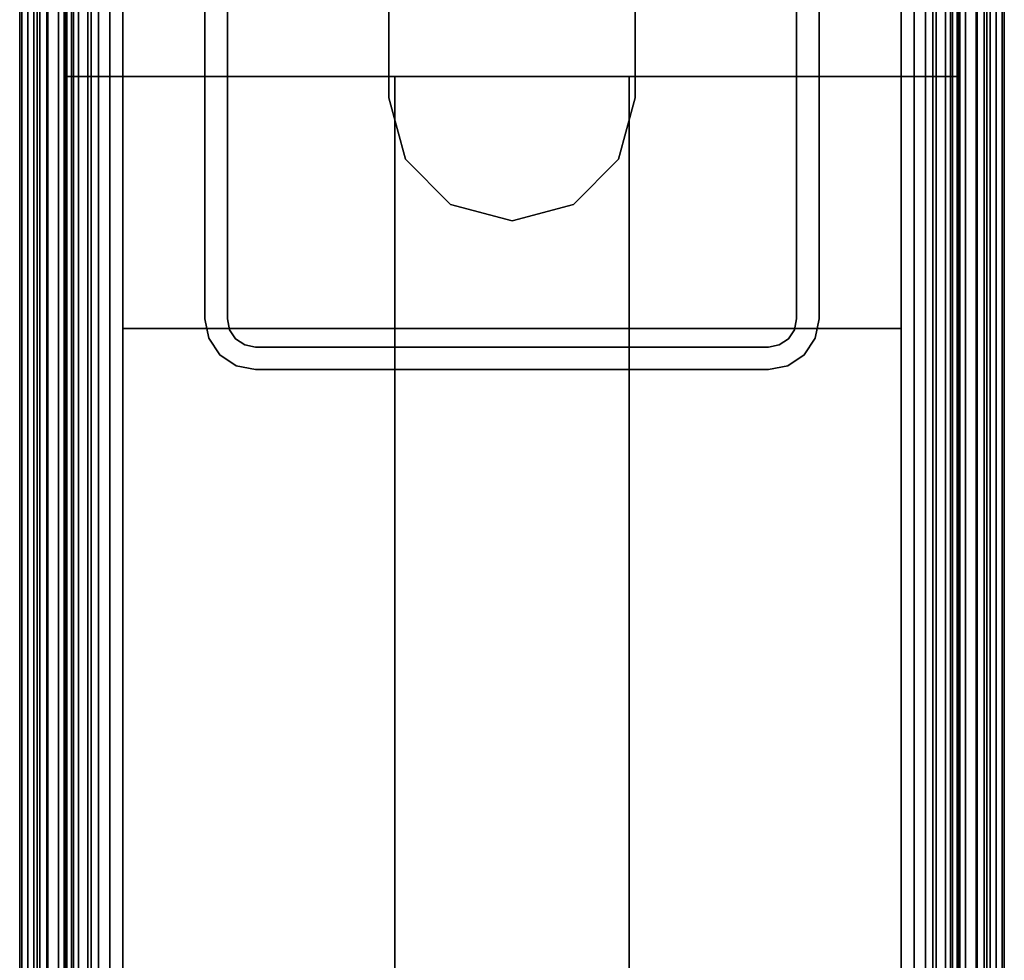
# Model space of a CAD drawing. Header units: inches. Extents: x 10 to 684, y -49 to 81.
# Tile 654 of 656: x 681.6 to 683.7, y 76.74 to 78.74. Entities that reach past the tile are written whole.
import ezdxf

# ---------------------------------------------------------------- set-up
doc = ezdxf.new("R2010")
doc.units = ezdxf.units.IN
doc.header["$MEASUREMENT"] = 0
for name, color, linetype in [('A-FURN-3-PANEL', 253, 'Continuous'), ('A-FURN-3-PANEL-CORE', 253, 'Continuous'), ('A-FURN-3-PANEL-GLASS', 5, 'Continuous'), ('A-FURN-3-PANEL-RACE', 252, 'Continuous'), ('A-FURN-3-PANEL-SIDE1', 96, 'Continuous'), ('A-FURN-3-PANEL-SIDE2', 96, 'Continuous'), ('A-FURN-3-PANEL-SUPPORT', 251, 'Continuous'), ('A-FURN-3-PANEL-TOPCAP', 251, 'Continuous'), ('A-FURN-3-PANEL-TRIM', 252, 'Continuous')]:
    doc.layers.add(name, color=color, linetype=linetype)

# ---------------------------------------------------------------- blocks, each defined once
blk = doc.blocks.new('E2AG-516-F-3D-3')
at = {"layer": 'A-FURN-3-PANEL'}
for points in [[(0.6776, 1.955, 16.0991), (2.0526, 1.955, 16.0991), (2.0526, 1.955, 0.032), (0.6776, 1.955, 0.032)], [(0.6776, 0.045, 16.0991), (2.0526, 0.045, 16.0991), (2.0526, 1.955, 16.0991), (0.6776, 1.955, 16.0991)], [(2.0526, 0.045, 0.032), (0.6776, 0.045, 0.032), (0.6776, 1.955, 0.032), (2.0526, 1.955, 0.032)], [(2.0526, 0.045, 0.032), (2.0526, 1.955, 0.032), (2.0526, 1.955, 16.0991), (2.0526, 0.045, 16.0991)], [(2.0526, 0.045, 1.782), (2.0526, 1.955, 1.782), (2.0526, 1.955, 0.032), (2.0526, 0.045, 0.032)], [(2.0526, 1.955, 0.032), (2.0526, 1.955, 1.782), (57.9478, 1.955, 1.782), (57.9478, 1.955, 0.032)], [(2.0526, 1.955, 1.782), (2.0526, 0.045, 1.782), (57.9478, 0.045, 1.782), (57.9478, 1.955, 1.782)], [(57.9478, 1.955, 0.032), (57.9478, 0.045, 0.032), (2.0526, 0.045, 0.032), (2.0526, 1.955, 0.032)], [(2.0526, 0.045, 16.0991), (2.0526, 1.955, 16.0991), (2.0526, 1.955, 14.3491), (2.0526, 0.045, 14.3491)], [(2.0526, 1.955, 14.3491), (2.0526, 1.955, 16.0991), (57.9478, 1.955, 16.0991), (57.9478, 1.955, 14.3491)], [(2.0526, 1.955, 16.0991), (2.0526, 0.045, 16.0991), (57.9478, 0.045, 16.0991), (57.9478, 1.955, 16.0991)], [(57.9478, 1.955, 14.3491), (57.9478, 0.045, 14.3491), (2.0526, 0.045, 14.3491), (2.0526, 1.955, 14.3491)], [(2.0526, 0.045, 16.0991), (0.6776, 0.045, 16.0991), (0.6776, 0.045, 0.032), (2.0526, 0.045, 0.032)], [(2.0526, 0.045, 0.032), (57.9478, 0.045, 0.032), (57.9478, 0.045, 1.782), (2.0526, 0.045, 1.782)], [(2.0526, 0.045, 14.3491), (57.9478, 0.045, 14.3491), (57.9478, 0.045, 16.0991), (2.0526, 0.045, 16.0991)]]:
    blk.add_3dface(points, dxfattribs=at)
at = {"layer": 'A-FURN-3-PANEL-GLASS'}
for points in [[(2.0526, 1.25, 1.782), (2.0526, 1.25, 14.3491), (57.9478, 1.25, 14.3491), (57.9478, 1.25, 1.782)], [(57.9478, 0.75, 14.3491), (2.0526, 0.75, 14.3491), (2.0526, 0.75, 1.782), (57.9478, 0.75, 1.782)]]:
    blk.add_3dface(points, dxfattribs=at)
at = {"layer": 'A-FURN-3-PANEL-SUPPORT'}
for points, invisible_edges in [([(2.5696, 1.607, 0.032), (2.5696, 1.655, 0.032), (1.2796, 1.655, 0.032), (1.2796, 1.607, 0.032)], 1), ([(1.2796, 1.655, 0.032), (2.5696, 1.655, 0.032), (2.5696, 1.655, -9.718), (1.2796, 1.655, -9.718)], 8), ([(1.2796, 1.655, -9.718), (2.5696, 1.655, -9.718), (2.5696, 1.607, -9.718), (1.2796, 1.607, -9.718)], 2), ([(2.5696, 1.655, 0.032), (2.5696, 1.607, 0.032), (2.5926, 1.6024, 0.032), (2.6109, 1.6468, 0.032)], 5), ([(2.5926, 1.6024, -9.718), (2.5696, 1.607, -9.718), (2.5696, 1.655, -9.718), (2.6109, 1.6468, -9.718)], 10), ([(2.6109, 1.6468, 0.032), (2.5926, 1.6024, 0.032), (2.612, 1.5894, 0.032), (2.646, 1.6234, 0.032)], 5), ([(2.612, 1.5894, -9.718), (2.5926, 1.6024, -9.718), (2.6109, 1.6468, -9.718), (2.646, 1.6234, -9.718)], 10), ([(2.646, 1.6234, 0.032), (2.612, 1.5894, 0.032), (2.6251, 1.57, 0.032), (2.6694, 1.5883, 0.032)], 5), ([(2.6251, 1.57, -9.718), (2.612, 1.5894, -9.718), (2.646, 1.6234, -9.718), (2.6694, 1.5883, -9.718)], 10), ([(1.2796, 1.607, -9.718), (2.5696, 1.607, -9.718), (2.5696, 1.607, 0.032), (1.2796, 1.607, 0.032)], 8), ([(2.6694, 1.5883, 0.032), (2.6251, 1.57, 0.032), (2.6296, 1.547, 0.032), (2.6776, 1.547, 0.032)], 5), ([(2.6296, 1.547, -9.718), (2.6251, 1.57, -9.718), (2.6694, 1.5883, -9.718), (2.6776, 1.547, -9.718)], 10), ([(2.6776, 1.547, 0.032), (2.6296, 1.547, 0.032), (2.6296, 0.453, 0.032), (2.6776, 0.453, 0.032)], 5), ([(2.6296, 0.453, -9.718), (2.6296, 1.547, -9.718), (2.6776, 1.547, -9.718), (2.6776, 0.453, -9.718)], 10), ([(2.6251, 0.43, 0.032), (2.6694, 0.4117, 0.032), (2.6776, 0.453, 0.032), (2.6296, 0.453, 0.032)], 5), ([(2.6776, 0.453, -9.718), (2.6694, 0.4117, -9.718), (2.6251, 0.43, -9.718), (2.6296, 0.453, -9.718)], 10), ([(2.612, 0.4106, 0.032), (2.646, 0.3766, 0.032), (2.6694, 0.4117, 0.032), (2.6251, 0.43, 0.032)], 5), ([(2.6694, 0.4117, -9.718), (2.646, 0.3766, -9.718), (2.612, 0.4106, -9.718), (2.6251, 0.43, -9.718)], 10), ([(2.5926, 0.3976, 0.032), (2.6109, 0.3532, 0.032), (2.646, 0.3766, 0.032), (2.612, 0.4106, 0.032)], 5), ([(2.646, 0.3766, -9.718), (2.6109, 0.3532, -9.718), (2.5926, 0.3976, -9.718), (2.612, 0.4106, -9.718)], 10), ([(2.5696, 0.345, 0.032), (2.5696, 0.393, 0.032), (1.2796, 0.393, 0.032), (1.2796, 0.345, 0.032)], 1), ([(1.2796, 0.393, -9.718), (2.5696, 0.393, -9.718), (2.5696, 0.345, -9.718), (1.2796, 0.345, -9.718)], 2), ([(2.5696, 0.345, 0.032), (2.6109, 0.3532, 0.032), (2.5926, 0.3976, 0.032), (2.5696, 0.393, 0.032)], 10), ([(2.5926, 0.3976, -9.718), (2.6109, 0.3532, -9.718), (2.5696, 0.345, -9.718), (2.5696, 0.393, -9.718)], 5)]:
    blk.add_3dface(points, dxfattribs=dict(at, invisible_edges=invisible_edges))
for points in [[(2.6296, 1.547, -9.718), (2.6296, 0.453, -9.718), (2.6296, 0.453, 0.032), (2.6296, 1.547, 0.032)], [(2.6776, 1.547, 0.032), (2.6776, 0.453, 0.032), (2.6776, 0.453, -9.718), (2.6776, 1.547, -9.718)], [(2.5696, 0.393, -9.718), (1.2796, 0.393, -9.718), (1.2796, 0.393, 0.032), (2.5696, 0.393, 0.032)], [(2.5696, 0.345, 0.032), (1.2796, 0.345, 0.032), (1.2796, 0.345, -9.718), (2.5696, 0.345, -9.718)]]:
    blk.add_3dface(points, dxfattribs=at)
at = {"layer": 'A-FURN-3-PANEL-TOPCAP'}
for points in [[(0.1, 2.05, 15.994), (0.1, 2.05, 16.445), (59.9, 2.05, 16.445), (59.9, 2.05, 15.994)], [(0.1, 0.01, 16.505), (59.9, 0.01, 16.505), (59.9, 1.99, 16.505), (0.1, 1.99, 16.505)], [(0.1, -0.05, 16.445), (0.1, -0.05, 15.994), (59.9, -0.05, 15.994), (59.9, -0.05, 16.445)]]:
    blk.add_3dface(points, dxfattribs=at)
at = {"layer": 'A-FURN-3-PANEL-TOPCAP', "invisible_edges": 5}
blk.add_3dface([(59.9, 2.05, 15.994), (59.9, -0.05, 15.994), (0.1, -0.05, 15.994), (0.1, 2.05, 15.994)], dxfattribs=at)
at = {"layer": 'A-FURN-3-PANEL-TRIM'}
for points in [[(2.59, 1.83, 0.032), (2.59, 1.83, -0.028), (2.59, 0.17, -0.028), (2.59, 0.17, 0.032)], [(2.59, 1.83, 0.032), (2.59, 0.17, 0.032), (57.41, 0.17, 0.032), (57.41, 1.83, 0.032)], [(57.41, 1.83, -0.028), (57.41, 0.17, -0.028), (2.59, 0.17, -0.028), (2.59, 1.83, -0.028)]]:
    blk.add_3dface(points, dxfattribs=at)
at = {"layer": 'A-FURN-3-PANEL-SUPPORT'}
mesh = blk.add_polymesh((2, 5), dxfattribs=at)
for k, corner in enumerate([(2.6776, 1.547, -9.718), (2.6694, 1.5883, -9.718), (2.646, 1.6234, -9.718), (2.6109, 1.6468, -9.718), (2.5696, 1.655, -9.718), (2.6776, 1.547, 0.032), (2.6694, 1.5883, 0.032), (2.646, 1.6234, 0.032), (2.6109, 1.6468, 0.032), (2.5696, 1.655, 0.032)]):
    mesh.set_mesh_vertex(divmod(k, 5), corner)
mesh = blk.add_polymesh((2, 5), dxfattribs=at)
for k, corner in enumerate([(2.5696, 1.607, -9.718), (2.5926, 1.6024, -9.718), (2.612, 1.5894, -9.718), (2.6251, 1.57, -9.718), (2.6296, 1.547, -9.718), (2.5696, 1.607, 0.032), (2.5926, 1.6024, 0.032), (2.612, 1.5894, 0.032), (2.6251, 1.57, 0.032), (2.6296, 1.547, 0.032)]):
    mesh.set_mesh_vertex(divmod(k, 5), corner)
mesh = blk.add_polymesh((2, 5), dxfattribs=at)
for k, corner in enumerate([(2.6296, 0.453, -9.718), (2.6251, 0.43, -9.718), (2.612, 0.4106, -9.718), (2.5926, 0.3976, -9.718), (2.5696, 0.393, -9.718), (2.6296, 0.453, 0.032), (2.6251, 0.43, 0.032), (2.612, 0.4106, 0.032), (2.5926, 0.3976, 0.032), (2.5696, 0.393, 0.032)]):
    mesh.set_mesh_vertex(divmod(k, 5), corner)
mesh = blk.add_polymesh((2, 5), dxfattribs=at)
for k, corner in enumerate([(2.5696, 0.345, -9.718), (2.6109, 0.3532, -9.718), (2.646, 0.3766, -9.718), (2.6694, 0.4117, -9.718), (2.6776, 0.453, -9.718), (2.5696, 0.345, 0.032), (2.6109, 0.3532, 0.032), (2.646, 0.3766, 0.032), (2.6694, 0.4117, 0.032), (2.6776, 0.453, 0.032)]):
    mesh.set_mesh_vertex(divmod(k, 5), corner)
at = {"layer": 'A-FURN-3-PANEL-TOPCAP'}
mesh = blk.add_polymesh((2, 5), dxfattribs=at)
for k, corner in enumerate([(59.9, 1.99, 16.505), (59.9, 2.013, 16.5004), (59.9, 2.0324, 16.4874), (59.9, 2.0454, 16.468), (59.9, 2.05, 16.445), (0.1, 1.99, 16.505), (0.1, 2.013, 16.5004), (0.1, 2.0324, 16.4874), (0.1, 2.0454, 16.468), (0.1, 2.05, 16.445)]):
    mesh.set_mesh_vertex(divmod(k, 5), corner)
mesh = blk.add_polymesh((2, 5), dxfattribs=at)
for k, corner in enumerate([(0.1, 0.01, 16.505), (0.1, -0.013, 16.5004), (0.1, -0.0324, 16.4874), (0.1, -0.0454, 16.468), (0.1, -0.05, 16.445), (59.9, 0.01, 16.505), (59.9, -0.013, 16.5004), (59.9, -0.0324, 16.4874), (59.9, -0.0454, 16.468), (59.9, -0.05, 16.445)]):
    mesh.set_mesh_vertex(divmod(k, 5), corner)
at = {"layer": 'A-FURN-3-PANEL-TRIM'}
mesh = blk.add_polymesh((2, 10), dxfattribs=dict(at, n_close=True))
for k, corner in enumerate([(0.6776, 1.83, -0.028), (0.6776, 1.99, -0.028), (0.6776, 1.99, -0.287), (0.6776, 2.02, -0.317), (0.6776, 2.05, -0.287), (0.6776, 2.05, 0.137), (0.6776, 2.02, 0.167), (0.6776, 1.99, 0.137), (0.6776, 1.99, 0.032), (0.6776, 1.83, 0.032), (59.3224, 1.83, -0.028), (59.3224, 1.99, -0.028), (59.3224, 1.99, -0.287), (59.3224, 2.02, -0.317), (59.3224, 2.05, -0.287), (59.3224, 2.05, 0.137), (59.3224, 2.02, 0.167), (59.3224, 1.99, 0.137), (59.3224, 1.99, 0.032), (59.3224, 1.83, 0.032)]):
    mesh.set_mesh_vertex(divmod(k, 10), corner)
mesh = blk.add_polymesh((2, 10), dxfattribs=dict(at, n_close=True))
for k, corner in enumerate([(59.3224, 0.17, -0.028), (59.3224, 0.01, -0.028), (59.3224, 0.01, -0.287), (59.3224, -0.02, -0.317), (59.3224, -0.05, -0.287), (59.3224, -0.05, 0.137), (59.3224, -0.02, 0.167), (59.3224, 0.01, 0.137), (59.3224, 0.01, 0.032), (59.3224, 0.17, 0.032), (0.6776, 0.17, -0.028), (0.6776, 0.01, -0.028), (0.6776, 0.01, -0.287), (0.6776, -0.02, -0.317), (0.6776, -0.05, -0.287), (0.6776, -0.05, 0.137), (0.6776, -0.02, 0.167), (0.6776, 0.01, 0.137), (0.6776, 0.01, 0.032), (0.6776, 0.17, 0.032)]):
    mesh.set_mesh_vertex(divmod(k, 10), corner)
blk = doc.blocks.new('E2MN-530-B-3D-3')
at = {"layer": 'A-FURN-3-PANEL-CORE'}
for points in [[(0.6776, 1.955, 31.7401), (0.6776, 0.045, 31.7401), (59.3228, 0.045, 31.7401), (59.3224, 1.955, 31.7401)], [(0.6776, 0.045, 4.2397), (0.6776, 1.955, 4.2397), (59.3224, 1.955, 4.2397), (59.3224, 0.045, 4.2397)]]:
    blk.add_3dface(points, dxfattribs=at)
at = {"layer": 'A-FURN-3-PANEL-RACE'}
for points, invisible_edges in [([(59.92, 2.0125, 3.515), (59.92, 2.0125, 0.3962), (0.08, 2.0125, 0.3962), (0.08, 2.0125, 3.515)], 8), ([(0.08, 1.5745, 0.3962), (0.08, 2.0125, 0.3962), (59.5, 1.5745, 0.3962), (0.5, 1.5745, 0.3962)], 6), ([(0.08, 2.0125, 0.3962), (59.92, 2.0125, 0.3962), (59.92, 1.5745, 0.3962), (59.5, 1.5745, 0.3962)], 8), ([(59.4, 2.0125, 4.0847), (59.4, 2.0125, 3.515), (0.6, 2.0125, 3.515), (0.6, 2.0125, 4.0847)], 2), ([(59.86, 1.9525, 3.515), (0.14, 1.9525, 3.515), (0.14, 1.9525, 0.4562), (59.86, 1.9525, 0.4562)], 1), ([(59.5, 1.5745, 0.4562), (0.14, 1.9525, 0.4562), (0.14, 1.5745, 0.4562), (0.5, 1.5745, 0.4562)], 9), ([(59.86, 1.5745, 0.4562), (59.86, 1.9525, 0.4562), (0.14, 1.9525, 0.4562), (59.5, 1.5745, 0.4562)], 4), ([(59.4, 1.9525, 4.0847), (0.6, 1.9525, 4.0847), (0.6, 1.9525, 3.515), (59.4, 1.9525, 3.515)], 4), ([(0.5, 1.2625, 0.3962), (0.5, 1.5745, 0.3962), (57.902, 1.2625, 0.3962), (2.098, 1.2625, 0.3962)], 6), ([(57.902, 1.2625, 0.3962), (0.5, 1.5745, 0.3962), (59.5, 1.5745, 0.3962), (59.5, 1.2625, 0.3962)], 3), ([(57.902, 1.2625, 0.4562), (0.5, 1.5745, 0.4562), (0.5, 1.2625, 0.4562), (2.098, 1.2625, 0.4562)], 9), ([(59.5, 1.5745, 0.4562), (0.5, 1.5745, 0.4562), (57.902, 1.2625, 0.4562), (59.5, 1.2625, 0.4562)], 3), ([(57.902, 1.2625, 0.3962), (57.7708, 1.2273, 0.3962), (2.2292, 1.2273, 0.3962), (2.098, 1.2625, 0.3962)], 10), ([(2.2292, 1.2273, 0.4562), (57.7708, 1.2273, 0.4562), (57.902, 1.2625, 0.4562), (2.098, 1.2625, 0.4562)], 5), ([(57.7708, 1.2273, 0.3962), (57.6747, 1.1313, 0.3962), (2.3253, 1.1313, 0.3962), (2.2292, 1.2273, 0.3962)], 10), ([(2.3253, 1.1313, 0.4562), (57.6747, 1.1313, 0.4562), (57.7708, 1.2273, 0.4562), (2.2292, 1.2273, 0.4562)], 5), ([(57.6747, 1.1313, 0.3962), (57.6395, 1, 0.3962), (2.3605, 1, 0.3962), (2.3253, 1.1313, 0.3962)], 10), ([(2.3605, 1, 0.4562), (57.6395, 1, 0.4562), (57.6747, 1.1313, 0.4562), (2.3253, 1.1313, 0.4562)], 5), ([(57.6395, 1, 0.3962), (57.6747, 0.8688, 0.3962), (2.3253, 0.8688, 0.3962), (2.3605, 1, 0.3962)], 10), ([(2.3253, 0.8688, 0.4562), (57.6747, 0.8688, 0.4562), (57.6395, 1, 0.4562), (2.3605, 1, 0.4562)], 5), ([(57.6747, 0.8688, 0.3962), (57.7708, 0.7727, 0.3962), (2.2292, 0.7727, 0.3962), (2.3253, 0.8688, 0.3962)], 10), ([(2.2292, 0.7727, 0.4562), (57.7708, 0.7727, 0.4562), (57.6747, 0.8688, 0.4562), (2.3253, 0.8688, 0.4562)], 5), ([(2.2292, 0.7727, 0.3962), (57.7708, 0.7727, 0.3962), (57.902, 0.7375, 0.3962), (2.098, 0.7375, 0.3962)], 5), ([(57.902, 0.7375, 0.4562), (57.7708, 0.7727, 0.4562), (2.2292, 0.7727, 0.4562), (2.098, 0.7375, 0.4562)], 10), ([(2.098, 0.7375, 0.3962), (59.5, 0.4255, 0.3962), (0.5, 0.4255, 0.3962), (0.5, 0.7375, 0.3962)], 3), ([(0.5, 0.4255, 0.4562), (59.5, 0.4255, 0.4562), (2.098, 0.7375, 0.4562), (0.5, 0.7375, 0.4562)], 3), ([(59.5, 0.7375, 0.3962), (59.5, 0.4255, 0.3962), (2.098, 0.7375, 0.3962), (57.902, 0.7375, 0.3962)], 6), ([(2.098, 0.7375, 0.4562), (59.5, 0.4255, 0.4562), (59.5, 0.7375, 0.4562), (57.902, 0.7375, 0.4562)], 9), ([(59.92, -0.0125, 0.3962), (0.08, -0.0125, 0.3962), (0.08, 0.4255, 0.3962), (0.5, 0.4255, 0.3962)], 8), ([(0.14, 0.4255, 0.4562), (0.14, 0.0475, 0.4562), (59.86, 0.0475, 0.4562), (0.5, 0.4255, 0.4562)], 4), ([(59.92, 0.4255, 0.3962), (59.92, -0.0125, 0.3962), (0.5, 0.4255, 0.3962), (59.5, 0.4255, 0.3962)], 6), ([(0.5, 0.4255, 0.4562), (59.86, 0.0475, 0.4562), (59.86, 0.4255, 0.4562), (59.5, 0.4255, 0.4562)], 9), ([(0.14, 0.0475, 3.515), (59.86, 0.0475, 3.515), (59.86, 0.0475, 0.4562), (0.14, 0.0475, 0.4562)], 1), ([(0.6, 0.0475, 4.0847), (59.4, 0.0475, 4.0847), (59.4, 0.0475, 3.515), (0.6, 0.0475, 3.515)], 4), ([(0.08, -0.0125, 3.515), (0.08, -0.0125, 0.3962), (59.92, -0.0125, 0.3962), (59.92, -0.0125, 3.515)], 8), ([(0.6, -0.0125, 4.0847), (0.6, -0.0125, 3.515), (59.4, -0.0125, 3.515), (59.4, -0.0125, 4.0847)], 2)]:
    blk.add_3dface(points, dxfattribs=dict(at, invisible_edges=invisible_edges))
for points in [[(59.4, 1.8575, 4.1797), (59.4, 1.8575, 4.2397), (0.6, 1.8575, 4.2397), (0.6, 1.8575, 4.1797)], [(0.5, 1.2625, 0.3962), (2.098, 1.2625, 0.3962), (2.098, 1.2625, 0.4563), (0.5, 1.2625, 0.4563)], [(2.098, 0.7375, 0.4562), (2.098, 0.7375, 0.3962), (0.5, 0.7375, 0.3962), (0.5, 0.7375, 0.4562)], [(0.6, 0.1425, 4.1797), (0.6, 0.1425, 4.2397), (59.4, 0.1425, 4.2397), (59.4, 0.1425, 4.1797)]]:
    blk.add_3dface(points, dxfattribs=at)
at = {"layer": 'A-FURN-3-PANEL-SIDE1'}
blk.add_3dface([(0.6776, 0.045, 31.7401), (0.6776, 0.045, 4.2397), (59.3224, 0.045, 4.2397), (59.3228, 0.045, 31.7401)], dxfattribs=at)
at = {"layer": 'A-FURN-3-PANEL-SIDE2'}
blk.add_3dface([(59.3224, 1.955, 31.7401), (59.3224, 1.955, 4.2397), (0.6776, 1.955, 4.2397), (0.6776, 1.955, 31.7401)], dxfattribs=at)
at = {"layer": 'A-FURN-3-PANEL-TOPCAP'}
for points in [[(0.1, 2.05, 31.635), (0.1, 2.05, 32.086), (59.9, 2.05, 32.086), (59.9, 2.05, 31.635)], [(0.1, 0.01, 32.146), (59.9, 0.01, 32.146), (59.9, 1.99, 32.146), (0.1, 1.99, 32.146)], [(0.1, -0.05, 32.086), (0.1, -0.05, 31.635), (59.9, -0.05, 31.635), (59.9, -0.05, 32.086)]]:
    blk.add_3dface(points, dxfattribs=at)
at = {"layer": 'A-FURN-3-PANEL-TOPCAP', "invisible_edges": 5}
blk.add_3dface([(59.9, 2.05, 31.635), (59.9, -0.05, 31.635), (0.1, -0.05, 31.635), (0.1, 2.05, 31.635)], dxfattribs=at)
at = {"layer": 'A-FURN-3-PANEL-RACE'}
mesh = blk.add_polymesh((2, 7), dxfattribs=at)
for k, corner in enumerate([(59.4, 1.8575, 4.2397), (59.4, 1.8976, 4.2344), (59.4, 1.935, 4.2189), (59.4, 1.9671, 4.1943), (59.4, 1.9918, 4.1622), (59.4, 2.0072, 4.1248), (59.4, 2.0125, 4.0847), (0.6, 1.8575, 4.2397), (0.6, 1.8976, 4.2344), (0.6, 1.935, 4.2189), (0.6, 1.9671, 4.1943), (0.6, 1.9918, 4.1622), (0.6, 2.0072, 4.1248), (0.6, 2.0125, 4.0847)]):
    mesh.set_mesh_vertex(divmod(k, 7), corner)
mesh = blk.add_polymesh((2, 7), dxfattribs=at)
for k, corner in enumerate([(0.6, 1.8575, 4.1797), (0.6, 1.8821, 4.1764), (0.6, 1.905, 4.1669), (0.6, 1.9247, 4.1519), (0.6, 1.9398, 4.1322), (0.6, 1.9493, 4.1093), (0.6, 1.9525, 4.0847), (59.4, 1.8575, 4.1797), (59.4, 1.8821, 4.1764), (59.4, 1.905, 4.1669), (59.4, 1.9247, 4.1519), (59.4, 1.9398, 4.1322), (59.4, 1.9493, 4.1093), (59.4, 1.9525, 4.0847)]):
    mesh.set_mesh_vertex(divmod(k, 7), corner)
mesh = blk.add_polymesh((2, 7), dxfattribs=at)
for k, corner in enumerate([(2.098, 1.2625, 0.3962), (2.2292, 1.2273, 0.3962), (2.3253, 1.1313, 0.3962), (2.3605, 1, 0.3962), (2.3253, 0.8688, 0.3962), (2.2292, 0.7727, 0.3962), (2.098, 0.7375, 0.3962), (2.098, 1.2625, 0.4562), (2.2292, 1.2273, 0.4562), (2.3253, 1.1313, 0.4562), (2.3605, 1, 0.4562), (2.3253, 0.8688, 0.4562), (2.2292, 0.7727, 0.4562), (2.098, 0.7375, 0.4562)]):
    mesh.set_mesh_vertex(divmod(k, 7), corner)
mesh = blk.add_polymesh((2, 7), dxfattribs=at)
for k, corner in enumerate([(0.6, 0.1425, 4.2397), (0.6, 0.1024, 4.2344), (0.6, 0.065, 4.2189), (0.6, 0.0329, 4.1943), (0.6, 0.0082, 4.1622), (0.6, -0.0072, 4.1248), (0.6, -0.0125, 4.0847), (59.4, 0.1425, 4.2397), (59.4, 0.1024, 4.2344), (59.4, 0.065, 4.2189), (59.4, 0.0329, 4.1943), (59.4, 0.0082, 4.1622), (59.4, -0.0072, 4.1248), (59.4, -0.0125, 4.0847)]):
    mesh.set_mesh_vertex(divmod(k, 7), corner)
mesh = blk.add_polymesh((2, 7), dxfattribs=at)
for k, corner in enumerate([(59.4, 0.1425, 4.1797), (59.4, 0.1179, 4.1764), (59.4, 0.095, 4.1669), (59.4, 0.0753, 4.1519), (59.4, 0.0602, 4.1322), (59.4, 0.0507, 4.1093), (59.4, 0.0475, 4.0847), (0.6, 0.1425, 4.1797), (0.6, 0.1179, 4.1764), (0.6, 0.095, 4.1669), (0.6, 0.0753, 4.1519), (0.6, 0.0602, 4.1322), (0.6, 0.0507, 4.1093), (0.6, 0.0475, 4.0847)]):
    mesh.set_mesh_vertex(divmod(k, 7), corner)
at = {"layer": 'A-FURN-3-PANEL-TOPCAP'}
mesh = blk.add_polymesh((2, 5), dxfattribs=at)
for k, corner in enumerate([(59.9, 1.99, 32.146), (59.9, 2.013, 32.1414), (59.9, 2.0324, 32.1284), (59.9, 2.0454, 32.109), (59.9, 2.05, 32.086), (0.1, 1.99, 32.146), (0.1, 2.013, 32.1414), (0.1, 2.0324, 32.1284), (0.1, 2.0454, 32.109), (0.1, 2.05, 32.086)]):
    mesh.set_mesh_vertex(divmod(k, 5), corner)
mesh = blk.add_polymesh((2, 5), dxfattribs=at)
for k, corner in enumerate([(0.1, 0.01, 32.146), (0.1, -0.013, 32.1414), (0.1, -0.0324, 32.1284), (0.1, -0.0454, 32.109), (0.1, -0.05, 32.086), (59.9, 0.01, 32.146), (59.9, -0.013, 32.1414), (59.9, -0.0324, 32.1284), (59.9, -0.0454, 32.109), (59.9, -0.05, 32.086)]):
    mesh.set_mesh_vertex(divmod(k, 5), corner)

msp = doc.modelspace()

# ---------------------------------------------------------------- block references
at = {"rotation": 270}
for name, p in [('E2MN-530-B-3D-3', (681.6482, 80.6729)), ('E2AG-516-F-3D-3', (681.6482, 80.6729, 32))]:
    msp.add_blockref(name, p, dxfattribs=at)

doc.saveas('drawing.dxf')
